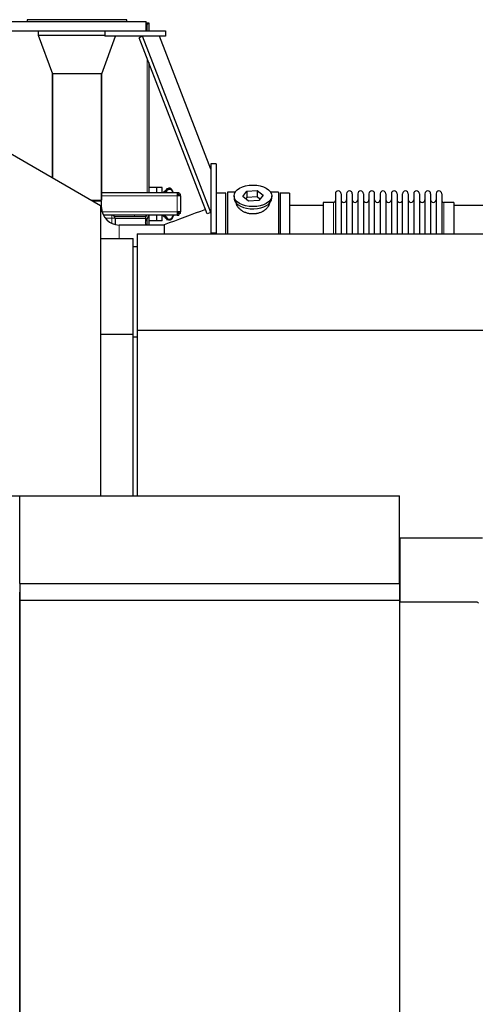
# Model space of a CAD drawing. Header units: inches. Extents: x 0 to 20790, y -12 to 14700.
# Tile 420 of 436: x 14651 to 15474, y 10625 to 12402. Entities that reach past the tile are written whole.
import ezdxf

# ---------------------------------------------------------------- set-up
doc = ezdxf.new("R2010")
doc.units = ezdxf.units.IN
doc.layers.add('1', color=7, linetype='Continuous', true_color=0xffffff)

msp = doc.modelspace()

# ---------------------------------------------------------------- linework, layer by layer
at = {"layer": '1', "color": 2, "linetype": 'Continuous', "lineweight": 25}
for p, q in [((14629.597, 12399.463), (14879.597, 12399.463)), ((14664.597, 12402.463), (14664.597, 12399.463)), ((14844.597, 12402.463), (14664.597, 12402.463)), ((14844.597, 12399.463), (14844.597, 12402.463)), ((14879.597, 12382.463), (14879.597, 12399.463)), ((14879.597, 12396.963), (14884.097, 12396.963)), ((14881.297, 12394.163), (14884.097, 12396.963)), ((14884.097, 12396.963), (14884.097, 12382.463)), ((14629.597, 12382.463), (14829.601, 12382.463)), ((14684.597, 12382.463), (14684.597, 12374.463)), ((14684.597, 12374.463), (14710.075, 12304.463)), ((14684.597, 12374.463), (14804.598, 12374.463)), ((14684.597, 12374.463), (14804.598, 12374.463)), ((14799.119, 12304.463), (14823.869, 12372.463)), ((14804.597, 12382.463), (14804.597, 12372.463)), ((14914.597, 12372.463), (14804.597, 12372.463)), ((14829.598, 12382.463), (14914.597, 12382.463)), ((14873.067, 12372.463), (14866.741, 12370.015)), ((14989.771, 12052.073), (14866.741, 12370.015)), ((14996.097, 12054.521), (14873.067, 12372.463)), ((14996.097, 12132.465), (14903.228, 12372.461)), ((14914.597, 12382.463), (14914.597, 12372.463)), ((14297.097, 12355.963), (14797.097, 12067.288)), ((14884.097, 12325.151), (14884.097, 12090.463)), ((14754.597, 12304.463), (14710.075, 12304.463)), ((14710.147, 12304.463), (14710.147, 12117.489)), ((14710.147, 12117.489), (14710.147, 12304.463)), ((14799.119, 12304.463), (14754.597, 12304.463)), ((14799.047, 12076.463), (14799.047, 12304.463)), ((14799.047, 12304.463), (14799.047, 12076.463)), ((14996.097, 12142.463), (14996.097, 12017.463)), ((15006.097, 12142.463), (14996.097, 12142.463)), ((15006.097, 12142.463), (15006.097, 12017.463)), ((14799.047, 12090.463), (14935.597, 12090.463)), ((14898.597, 12099.463), (14884.097, 12099.463)), ((14898.597, 12099.463), (14898.597, 12099.663)), ((14908.597, 12099.663), (14898.597, 12099.663)), ((14898.597, 12090.463), (14898.597, 12099.463)), ((14908.597, 12090.463), (14908.597, 12099.663)), ((14935.597, 12090.463), (14938.595, 12090.463)), ((14935.597, 12090.463), (14935.597, 12084.463)), ((14941.597, 12084.463), (14935.597, 12084.463)), ((14938.547, 12084.463), (14938.547, 12087.461)), ((14938.595, 12090.463), (14938.595, 12087.463)), ((14941.597, 12084.463), (14941.597, 12087.461)), ((14941.597, 12084.463), (14941.597, 12055.463)), ((15023.097, 12089.463), (15006.097, 12089.463)), ((15023.097, 12016.228), (15023.097, 12089.463)), ((15040.317, 12091.463), (15026.097, 12091.463)), ((15026.097, 12091.463), (15026.097, 12016.23)), ((15038.097, 12084.533), (15038.097, 12080.437)), ((15053.706, 12083.523), (15061.378, 12093.163)), ((15064.426, 12074.892), (15053.706, 12083.523)), ((15061.378, 12093.163), (15079.769, 12094.173)), ((15061.378, 12093.163), (15061.378, 12081.695)), ((15079.769, 12094.173), (15079.769, 12082.705)), ((15079.769, 12094.173), (15090.488, 12085.542)), ((15090.488, 12085.542), (15082.817, 12075.902)), ((15118.097, 12091.463), (15103.878, 12091.463)), ((15106.097, 12080.437), (15106.097, 12084.533)), ((15118.097, 12091.463), (15118.097, 12016.23)), ((15138.097, 12089.463), (15121.097, 12089.463)), ((15121.097, 12089.463), (15121.097, 12016.218)), ((15138.097, 12089.463), (15138.097, 12016.218)), ((15221.097, 12088.363), (15221.097, 12016.222)), ((15231.297, 12088.363), (15231.297, 12016.222)), ((15241.297, 12088.363), (15241.297, 12016.222)), ((15251.497, 12088.363), (15251.497, 12016.222)), ((15261.497, 12088.363), (15261.497, 12016.222)), ((15271.697, 12088.363), (15271.697, 12016.222)), ((15281.697, 12088.363), (15281.697, 12016.222)), ((15291.897, 12016.222), (15291.897, 12088.363)), ((15301.897, 12088.363), (15301.897, 12016.222)), ((15312.097, 12088.363), (15312.097, 12016.222)), ((15322.097, 12088.363), (15322.097, 12016.231)), ((15332.297, 12088.363), (15332.297, 12016.231)), ((15342.297, 12016.231), (15342.297, 12088.363)), ((15352.497, 12088.363), (15352.497, 12016.231)), ((15362.497, 12088.363), (15362.497, 12016.231)), ((15372.697, 12088.363), (15372.697, 12016.231)), ((15382.697, 12088.363), (15382.697, 12016.231)), ((15392.897, 12088.363), (15392.897, 12016.231)), ((15402.897, 12088.363), (15402.897, 12016.231)), ((15413.097, 12088.363), (15413.097, 12016.231)), ((14781.204, 12076.463), (14799.047, 12076.463)), ((14782.941, 12075.463), (14799.047, 12075.463)), ((14797.097, 12067.288), (14797.097, 11542.971)), ((14799.047, 12063.463), (14799.047, 12075.463)), ((15061.378, 12081.695), (15059.268, 12079.045)), ((15079.769, 12082.705), (15061.378, 12081.695)), ((15082.817, 12075.902), (15064.426, 12074.892)), ((15084.926, 12078.552), (15079.769, 12082.705)), ((15106.097, 12080.437), (15106.097, 12080.438)), ((15199.103, 12066.963), (15138.097, 12066.963)), ((15217.597, 12072.613), (15199.097, 12072.613)), ((15199.097, 12072.613), (15199.097, 12016.22)), ((15435.097, 12072.613), (15416.597, 12072.613)), ((15496.097, 12066.963), (15435.092, 12066.963)), ((15435.097, 12072.613), (15435.097, 12016.228)), ((14878.597, 12049.463), (14878.597, 12046.463)), ((14884.097, 12048.726), (14884.097, 12031.913)), ((14898.597, 12039.463), (14898.597, 12049.463)), ((14908.597, 12039.263), (14908.597, 12049.463)), ((14941.597, 12055.463), (14935.597, 12055.463)), ((14935.597, 12055.463), (14935.597, 12049.463)), ((14935.597, 12049.463), (14938.595, 12049.463)), ((14938.547, 12052.465), (14938.547, 12055.463)), ((14938.595, 12052.463), (14938.595, 12049.463)), ((14941.597, 12052.465), (14941.597, 12055.463)), ((14996.097, 12054.521), (14989.771, 12052.073)), ((14858.597, 12046.463), (14822.793, 12046.463)), ((14823.597, 12043.463), (14823.597, 12032.696)), ((14911.707, 12031.913), (14830.597, 12031.913)), ((14878.597, 12046.463), (14858.597, 12046.463)), ((14878.597, 12043.463), (14878.597, 12046.463)), ((14878.597, 12031.913), (14878.597, 12043.463)), ((14878.597, 12034.088), (14881.138, 12031.934)), ((14881.138, 12031.934), (14881.138, 12031.913)), ((14898.597, 12039.463), (14884.097, 12039.463)), ((14898.597, 12039.263), (14898.597, 12039.463)), ((14908.597, 12039.263), (14898.597, 12039.263)), ((14911.707, 12032.094), (14911.707, 12016.224)), ((14863.097, 12016.225), (14863.097, 11842.255)), ((14863.097, 12016.225), (18857.597, 12016.225)), ((15006.097, 12017.463), (14996.097, 12017.463)), ((14797.097, 12007.582), (14856.097, 12007.582)), ((14856.097, 11834.776), (14856.097, 12007.582)), ((14863.097, 11992.582), (14856.097, 11992.582)), ((14797.097, 11834.776), (14856.097, 11834.776)), ((14856.097, 11542.965), (14856.097, 11834.776)), ((14863.097, 11842.255), (18857.597, 11842.255)), ((14863.097, 11842.255), (14863.097, 11542.964)), ((14856.097, 11830.046), (14863.097, 11830.046)), ((14431.723, 11542.964), (14651.597, 11542.964)), ((14651.597, 11384.964), (14651.597, 11542.964)), ((14651.597, 11542.964), (15336.597, 11542.964)), ((15336.597, 11384.964), (15336.597, 11542.964)), ((15336.597, 11467.464), (15338.097, 11467.464)), ((15338.097, 11467.464), (15486.597, 11467.464)), ((15338.097, 11351.478), (15338.097, 11467.464)), ((14651.597, 11384.964), (14651.597, 11354.964)), ((14651.597, 11384.964), (15336.597, 11384.964)), ((15336.597, 11384.964), (15336.597, 11354.964)), ((14651.097, 10523.463), (14651.097, 11369.463)), ((14651.601, 11369.463), (14651.097, 11369.463)), ((14651.597, 11354.964), (15336.597, 11354.964)), ((14651.597, 11354.964), (14651.597, 10414.964)), ((15336.597, 11354.964), (15336.597, 10414.964)), ((15473.658, 11351.478), (15336.599, 11351.478))]:
    msp.add_line(p, q, dxfattribs=at)
at = {"layer": '1', "color": 110, "linetype": 'Continuous', "lineweight": 13}
for p, q in [((14881.297, 12394.163), (14879.59, 12394.163)), ((14881.297, 12382.458), (14881.297, 12394.163)), ((14881.297, 12090.454), (14881.297, 12332.386)), ((14935.597, 12084.463), (14799.047, 12084.463)), ((14935.597, 12055.463), (14935.597, 12084.463)), ((15217.597, 12072.613), (15217.597, 12016.22)), ((15416.597, 12072.613), (15416.597, 12016.228)), ((14799.047, 12063.463), (14797.096, 12063.463)), ((14800.079, 12055.463), (14935.597, 12055.463)), ((14858.597, 12046.463), (14858.597, 12049.463)), ((14817.597, 12044.244), (14805.573, 12044.244)), ((14817.597, 12034.714), (14817.597, 12044.244)), ((14878.597, 12043.463), (14823.595, 12043.463)), ((14830.597, 12031.913), (14830.597, 12007.585)), ((14881.297, 12031.904), (14881.297, 12043.1))]:
    msp.add_line(p, q, dxfattribs=at)
at = {"layer": '1', "color": 2, "linetype": 'Continuous', "lineweight": 25}
for centre, radius, start, end in [((15226.197, 12088.363), 5.1, 0, 180), ((15246.397, 12088.363), 5.1, 0, 180), ((15266.597, 12088.363), 5.1, 0, 180), ((15286.797, 12088.363), 5.1, 0, 180), ((15306.997, 12088.363), 5.1, 0, 180), ((15327.197, 12088.363), 5.1, 0, 180), ((15347.397, 12088.363), 5.1, 0, 180), ((15367.597, 12088.363), 5.1, 0, 180), ((15387.797, 12088.363), 5.1, 0, 180), ((15407.997, 12088.363), 5.1, 0, 180), ((15217.597, 12076.113), 3.5, 270, 0), ((15236.297, 12077.613), 5, 180, 0), ((15256.497, 12077.613), 5, 180, 0), ((15276.697, 12077.613), 5, 180, 0), ((15296.897, 12077.613), 5, 180, 0), ((15317.097, 12077.613), 5, 180, 0), ((15337.297, 12077.613), 5, 180, 0), ((15357.497, 12077.613), 5, 180, 0), ((15377.697, 12077.613), 5, 180, 0), ((15397.897, 12077.613), 5, 180, 0), ((15416.597, 12076.113), 3.5, 180, 270), ((14830.597, 12063.463), 31.55, 180, 270), ((14817.597, 12043.463), 6, 0, 90), ((15473.658, 11341.478), 10, 53.560433, 90)]:
    msp.add_arc(centre, radius, start, end, dxfattribs=at)
msp.add_ellipse((15072.097, 12084.533), major_axis=(34, 0), ratio=0.57357644, dxfattribs=at)
for start_param, end_param in [(3.14156817, 3.23699405), (3.23699405, 6.28318531)]:
    msp.add_ellipse((15072.097, 12080.437), major_axis=(34, 0), ratio=0.57357644, start_param=start_param, end_param=end_param, dxfattribs=at)
at = {"layer": '1', "color": 110, "linetype": 'Continuous', "lineweight": 13}
msp.add_ellipse((14817.597, 12043.463), major_axis=(-6, 0), ratio=0.1301739, start_param=3.14159265, end_param=4.71238898, dxfattribs=at)
at = {"layer": '1', "color": 2, "linetype": 'Continuous', "lineweight": 25}
for points, degree, knots in [([(14917.097, 12096.544), (14916.524, 12096.101), (14915.395, 12095.157), (14913.755, 12093.692), (14912.155, 12092.232), (14910.766, 12090.946), (14909.916, 12090.146), (14909.579, 12089.826)], 3, [0, 0, 0, 0, 0.21445421, 0.42890843, 0.64336264, 0.85781686, 1, 1, 1, 1]), ([(14928.476, 12090.496), (14928.267, 12090.966), (14927.812, 12091.97), (14927.078, 12093.496), (14926.229, 12095.055), (14925.395, 12096.29), (14924.682, 12097.057), (14924.229, 12097.455), (14923.86, 12097.727), (14923.455, 12097.966), (14922.865, 12098.221), (14922.077, 12098.405), (14921.163, 12098.368), (14919.994, 12098.135), (14918.601, 12097.555), (14917.588, 12096.898), (14917.097, 12096.544)], 3, [0, 0, 0, 0, 0.09876926, 0.2114231, 0.32407694, 0.43673079, 0.49305771, 0.52122117, 0.54938463, 0.57754809, 0.60571155, 0.66203847, 0.71836539, 0.77469231, 0.88734616, 1, 1, 1, 1]), ([(14917.097, 12096.544), (14917.097, 12096.72), (14917.097, 12097.03), (14917.097, 12097.314), (14917.097, 12097.565), (14917.097, 12097.788), (14917.097, 12097.959), (14917.097, 12098.099), (14917.097, 12098.199), (14917.097, 12098.225), (14917.097, 12098.172), (14917.097, 12098.085), (14917.097, 12097.966), (14917.097, 12097.754), (14917.097, 12097.456), (14917.097, 12097.115), (14917.097, 12096.817), (14917.097, 12096.514), (14917.097, 12096.145), (14917.097, 12095.781), (14917.097, 12095.433), (14917.097, 12095.159), (14917.097, 12095.026)], 5, [0, 0, 0, 0, 0, 0, 0.13608509, 0.25, 0.25, 0.25, 0.2708653, 0.37481727, 0.47894879, 0.5, 0.5, 0.5, 0.58288975, 0.68718012, 0.75, 0.75, 0.75, 0.79167043, 0.89574547, 1, 1, 1, 1, 1, 1]), ([(14917.097, 12095.026), (14917.603, 12095.335), (14918.648, 12095.922), (14920.11, 12096.473), (14921.344, 12096.724), (14922.3, 12096.797), (14923.106, 12096.624), (14923.699, 12096.345), (14924.101, 12096.059), (14924.463, 12095.728), (14924.904, 12095.252), (14925.597, 12094.371), (14926.41, 12093.038), (14927.112, 12091.644), (14927.503, 12090.785), (14927.64, 12090.476)], 3, [0, 0, 0, 0, 0.13227513, 0.26455026, 0.33068783, 0.3968254, 0.46296296, 0.49603175, 0.52910053, 0.56216931, 0.5952381, 0.66137566, 0.79365079, 0.92592593, 1, 1, 1, 1]), ([(14917.097, 12093.943), (14917.097, 12093.943), (14917.097, 12093.943), (14917.097, 12093.943), (14917.097, 12094.054), (14917.097, 12094.211), (14917.097, 12094.38), (14917.097, 12094.557), (14917.097, 12094.849), (14917.097, 12095.072), (14917.097, 12095.256), (14917.097, 12095.438), (14917.097, 12095.698), (14917.097, 12095.945), (14917.097, 12096.119), (14917.097, 12096.289), (14917.097, 12096.454), (14917.097, 12096.544)], 5, [0, 0, 0, 0, 0, 0, 0.00004166, 0.00004166, 0.00004166, 0.26051487, 0.33336111, 0.33336111, 0.33336111, 0.53794685, 0.66668055, 0.66668055, 0.66668055, 0.81429495, 1, 1, 1, 1, 1, 1]), ([(14917.097, 12095.026), (14917.097, 12094.848), (14917.097, 12094.605), (14917.097, 12094.379), (14917.097, 12094.175), (14917.097, 12093.994), (14917.097, 12093.943)], 5, [0, 0, 0, 0, 0, 0, 0.70337497, 1, 1, 1, 1, 1, 1]), ([(15102.097, 12072.655), (15102.097, 12072.638), (15102.097, 12072.62), (15102.094, 12072.031), (15102.042, 12071.452), (15101.841, 12070.283), (15101.694, 12069.691), (15101.303, 12068.497), (15101.061, 12067.894), (15100.733, 12067.21), (15100.696, 12067.133), (15100.62, 12066.981), (15100.582, 12066.905), (15100.463, 12066.676), (15100.382, 12066.523), (15100.129, 12066.067), (15099.95, 12065.765), (15099.38, 12064.861), (15098.958, 12064.264), (15098.03, 12063.084), (15097.525, 12062.501), (15096.703, 12061.639), (15096.419, 12061.353), (15096.05, 12061), (15095.975, 12060.929), (15095.826, 12060.788), (15095.599, 12060.578), (15095.368, 12060.371), (15094.588, 12059.685), (15093.93, 12059.155), (15092.55, 12058.134), (15091.828, 12057.643), (15090.695, 12056.939), (15090.31, 12056.709), (15089.718, 12056.374), (15089.419, 12056.208), (15089.116, 12056.045), (15088.912, 12055.938), (15088.81, 12055.884), (15087.886, 12055.408), (15087.044, 12055.014), (15085.32, 12054.291), (15084.438, 12053.96), (15082.632, 12053.364), (15081.709, 12053.099), (15080.529, 12052.811), (15080.172, 12052.728), (15079.813, 12052.649), (15079.573, 12052.598), (15079.453, 12052.574), (15078.85, 12052.452), (15078.367, 12052.365), (15076.915, 12052.132), (15075.942, 12052.016), (15073.989, 12051.862), (15073.008, 12051.824), (15071.53, 12051.827), (15071.036, 12051.838), (15070.294, 12051.87), (15069.984, 12051.886), (15069.674, 12051.907), (15069.55, 12051.915), (15069.488, 12051.919), (15069.302, 12051.933), (15069.178, 12051.943), (15068.066, 12052.036), (15067.091, 12052.157), (15065.165, 12052.476), (15064.215, 12052.673), (15062.341, 12053.139), (15061.416, 12053.408), (15060.39, 12053.752), (15060.276, 12053.791), (15060.049, 12053.87), (15059.936, 12053.909), (15059.598, 12054.03), (15059.374, 12054.113), (15058.708, 12054.366), (15058.271, 12054.542), (15056.979, 12055.092), (15056.145, 12055.487), (15054.529, 12056.331), (15053.747, 12056.78), (15052.803, 12057.373), (15052.522, 12057.554), (15052.245, 12057.738), (15052.061, 12057.861), (15051.97, 12057.923), (15051.515, 12058.235), (15051.161, 12058.489), (15050.127, 12059.263), (15049.475, 12059.795), (15048.245, 12060.889), (15047.666, 12061.45), (15046.855, 12062.311), (15046.593, 12062.601), (15046.215, 12063.041), (15046.03, 12063.263), (15045.85, 12063.486), (15045.731, 12063.635), (15045.673, 12063.71), (15045.151, 12064.382), (15044.733, 12064.982), (15043.987, 12066.184), (15043.66, 12066.785), (15043.094, 12067.989), (15042.856, 12068.59), (15042.617, 12069.342), (15042.549, 12069.567), (15042.488, 12069.792), (15042.449, 12069.942), (15042.431, 12070.017), (15042.341, 12070.391), (15042.281, 12070.687), (15042.143, 12071.548), (15042.097, 12072.106), (15042.097, 12072.652)], 3, [0, 0, 0, 0, 0.00096872, 0.00096872, 0.03221774, 0.03221774, 0.06346677, 0.06346677, 0.09471579, 0.09471579, 0.09862192, 0.09862192, 0.10252805, 0.10252805, 0.1103403, 0.1103403, 0.12596481, 0.12596481, 0.15721384, 0.15721384, 0.18846286, 0.18846286, 0.20408737, 0.20408737, 0.2079935, 0.2079935, 0.21189963, 0.21971188, 0.21971188, 0.25096091, 0.25096091, 0.28220993, 0.28220993, 0.29783444, 0.29783444, 0.3056467, 0.30955283, 0.30955283, 0.31345895, 0.31345895, 0.34470798, 0.34470798, 0.375957, 0.375957, 0.40720602, 0.40720602, 0.41501828, 0.41892441, 0.41892441, 0.42283054, 0.42283054, 0.43845505, 0.43845505, 0.46970407, 0.46970407, 0.5009531, 0.5009531, 0.51657761, 0.51657761, 0.52438986, 0.52634293, 0.52634293, 0.52829599, 0.52829599, 0.53220212, 0.53220212, 0.56345114, 0.56345114, 0.59470017, 0.59470017, 0.62594919, 0.62594919, 0.62985532, 0.62985532, 0.63376144, 0.63376144, 0.6415737, 0.6415737, 0.65719821, 0.65719821, 0.68844724, 0.68844724, 0.71969626, 0.71969626, 0.72750852, 0.73141464, 0.73141464, 0.73532077, 0.73532077, 0.75094528, 0.75094528, 0.78219431, 0.78219431, 0.81344333, 0.81344333, 0.82906784, 0.82906784, 0.8368801, 0.84078623, 0.84078623, 0.84469235, 0.84469235, 0.87594138, 0.87594138, 0.9071904, 0.9071904, 0.93843942, 0.93843942, 0.94625168, 0.95015781, 0.95015781, 0.95406394, 0.95406394, 0.96968845, 0.96968845, 1, 1, 1, 1]), ([(14878.159, 12036.776), (14878.465, 12037.388), (14879.344, 12039.148), (14880.774, 12042.036), (14882.166, 12044.85), (14883.276, 12047.079), (14883.826, 12048.187), (14884.097, 12048.738)], 3, [0, 0, 0, 0, 0.15046411, 0.43389074, 0.71731737, 0.85903068, 1, 1, 1, 1]), ([(14878.163, 12036.947), (14879.81, 12040.224), (14881.726, 12044.243), (14883.8, 12048.257), (14884.214, 12049.076)], 3, [0, 0, 0, 0, 0.7939663, 1, 1, 1, 1]), ([(14917.097, 12042.324), (14916.524, 12042.767), (14915.395, 12043.711), (14913.755, 12045.175), (14912.155, 12046.636), (14910.766, 12047.922), (14909.916, 12048.722), (14909.579, 12049.042)], 3, [0, 0, 0, 0, 0.21445421, 0.42890843, 0.64336264, 0.85781686, 1, 1, 1, 1]), ([(14917.097, 12043.841), (14917.603, 12043.533), (14918.648, 12042.946), (14920.11, 12042.395), (14921.344, 12042.144), (14922.3, 12042.071), (14923.106, 12042.244), (14923.699, 12042.523), (14924.101, 12042.809), (14924.463, 12043.139), (14924.904, 12043.616), (14925.597, 12044.497), (14926.41, 12045.829), (14927.233, 12047.464), (14927.77, 12048.677), (14928.051, 12049.341), (14928.097, 12049.451)], 3, [0, 0, 0, 0, 0.12197725, 0.2439545, 0.30494313, 0.36593175, 0.42692038, 0.45741469, 0.487909, 0.51840332, 0.54889763, 0.60988626, 0.73186351, 0.85384076, 0.97581801, 1, 1, 1, 1]), ([(14928.929, 12049.415), (14928.809, 12049.133), (14928.454, 12048.313), (14927.843, 12046.963), (14927.078, 12045.372), (14926.229, 12043.813), (14925.395, 12042.578), (14924.682, 12041.811), (14924.229, 12041.413), (14923.86, 12041.141), (14923.455, 12040.901), (14922.865, 12040.647), (14922.077, 12040.463), (14921.163, 12040.499), (14919.994, 12040.733), (14918.601, 12041.313), (14917.588, 12041.97), (14917.097, 12042.324)], 3, [0, 0, 0, 0, 0.05484523, 0.15986243, 0.26487962, 0.36989682, 0.47491402, 0.52742262, 0.55367691, 0.57993121, 0.60618551, 0.63243981, 0.68494841, 0.73745701, 0.78996561, 0.8949828, 1, 1, 1, 1]), ([(14917.097, 12043.841), (14917.097, 12044.02), (14917.097, 12044.324), (14917.097, 12044.601), (14917.097, 12044.844), (14917.097, 12045.092), (14917.097, 12045.254), (14917.097, 12045.328), (14917.097, 12045.388), (14917.097, 12045.445), (14917.097, 12045.475), (14917.097, 12045.485), (14917.097, 12045.491), (14917.097, 12045.493), (14917.097, 12045.493)], 5, [0, 0, 0, 0, 0, 0, 0.32574228, 0.57995005, 0.57995005, 0.57995005, 0.71029712, 0.86992508, 0.86992508, 0.86992508, 0.95155459, 1, 1, 1, 1, 1, 1]), ([(14917.097, 12042.324), (14917.097, 12042.148), (14917.097, 12041.837), (14917.097, 12041.553), (14917.097, 12041.303), (14917.097, 12041.08), (14917.097, 12040.909), (14917.097, 12040.832), (14917.097, 12040.77), (14917.097, 12040.725), (14917.097, 12040.675), (14917.097, 12040.661), (14917.097, 12040.667), (14917.097, 12040.696), (14917.097, 12040.782), (14917.097, 12040.866), (14917.097, 12040.961), (14917.097, 12041.077), (14917.097, 12041.279), (14917.097, 12041.477), (14917.097, 12041.64), (14917.097, 12041.813), (14917.097, 12042.05), (14917.097, 12042.353), (14917.097, 12042.722), (14917.097, 12043.087), (14917.097, 12043.435), (14917.097, 12043.709), (14917.097, 12043.841)], 5, [0, 0, 0, 0, 0, 0, 0.13608509, 0.25, 0.25, 0.25, 0.2708653, 0.37481727, 0.375, 0.375, 0.375, 0.47894879, 0.5, 0.5, 0.5, 0.58288975, 0.625, 0.625, 0.625, 0.68718012, 0.75, 0.75, 0.75, 0.79167043, 0.89574547, 1, 1, 1, 1, 1, 1])]:
    msp.add_open_spline(points, degree=degree, knots=knots, dxfattribs=at)
at = {"layer": '1', "color": 110, "linetype": 'Continuous', "lineweight": 13}
for points, knots in [([(14910.871, 12090.603), (14910.995, 12090.71), (14911.727, 12091.336), (14913.097, 12092.43), (14915.014, 12093.813), (14916.368, 12094.65), (14917.097, 12095.026)], [0, 0, 0, 0, 0.06399906, 0.37599938, 0.68799969, 1, 1, 1, 1]), ([(14817.597, 12044.244), (14817.597, 12044.59), (14817.597, 12044.932), (14817.597, 12045.598), (14817.597, 12045.922), (14817.597, 12046.542), (14817.597, 12046.837), (14817.597, 12047.391), (14817.597, 12047.65), (14817.597, 12048.122), (14817.597, 12048.335), (14817.597, 12048.71), (14817.597, 12048.872), (14817.597, 12049.14), (14817.597, 12049.245), (14817.597, 12049.396), (14817.597, 12049.442), (14817.597, 12049.457)], [0, 0, 0, 0, 0.125, 0.125, 0.25, 0.25, 0.375, 0.375, 0.5, 0.5, 0.625, 0.625, 0.75, 0.75, 0.875, 0.875, 1, 1, 1, 1]), ([(14880.3, 12049.496), (14880.268, 12049.429), (14879.974, 12048.826), (14879.457, 12047.767), (14878.963, 12046.769), (14878.736, 12046.313)], [0, 0, 0, 0, 0.06283457, 0.57264848, 1, 1, 1, 1]), ([(14909.562, 12049.45), (14910.11, 12048.931), (14911.27, 12047.896), (14913.097, 12046.438), (14915.014, 12045.055), (14916.368, 12044.217), (14917.097, 12043.841)], [0, 0, 0, 0, 0.23855452, 0.49236968, 0.74618484, 1, 1, 1, 1])]:
    msp.add_open_spline(points, degree=3, knots=knots, dxfattribs=at)
at = {"layer": '1', "color": 2, "linetype": 'Continuous', "lineweight": 25}
for points, degree in [([(14913.452, 12090.577), (14915.195, 12092.057), (14917.097, 12093.375)], 2), ([(14935.597, 12087.463), (14938.547, 12087.463)], 1), ([(14941.597, 12087.461), (14938.595, 12087.461)], 1), ([(14817.597, 12049.457), (14812.735, 12049.457), (14807.873, 12049.457), (14803.01, 12049.457)], 3), ([(14935.597, 12049.463), (14817.597, 12049.463)], 1), ([(14986.707, 12059.987), (14961.707, 12050.69), (14936.707, 12041.392), (14911.707, 12032.094)], 3), ([(14917.097, 12045.492), (14914.5, 12047.293), (14912.199, 12049.393)], 2), ([(14935.597, 12052.463), (14938.547, 12052.463)], 1), ([(14941.597, 12052.465), (14938.595, 12052.465)], 1)]:
    msp.add_open_spline(points, degree=degree, dxfattribs=at)

doc.saveas('drawing.dxf')
